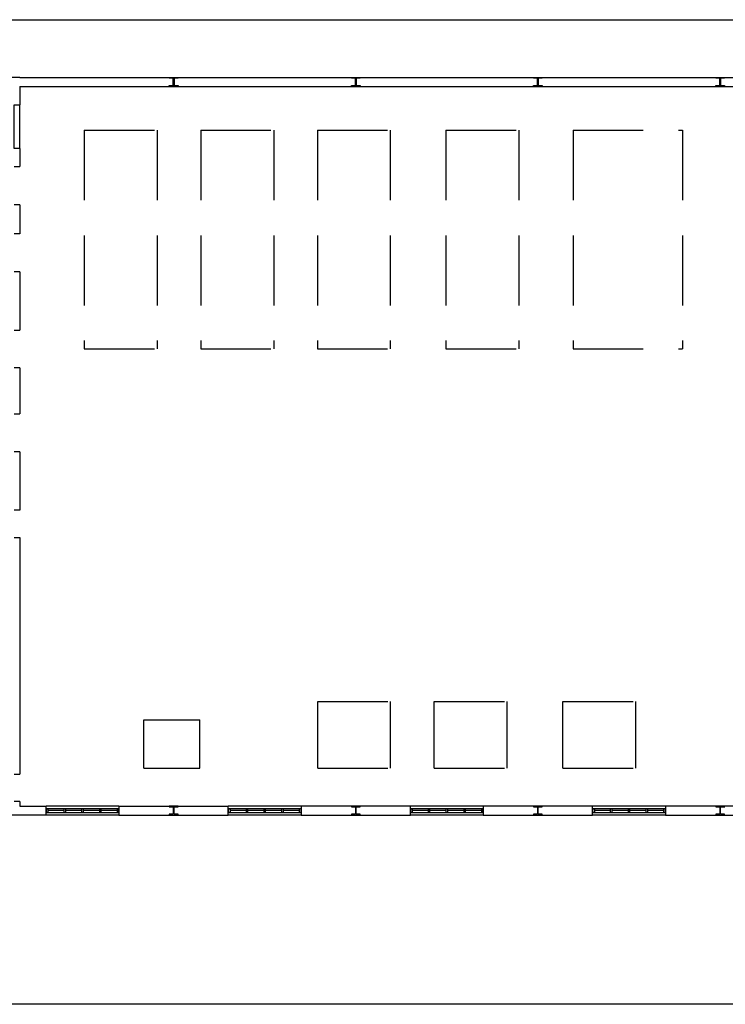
# Model space of a CAD drawing. Header units: millimetres. Extents: x -559 to 10735, y -2326 to 222.
# Tile 437 of 656: x 2627 to 2637, y -1743 to -1729. Entities that reach past the tile are written whole.
import ezdxf

# ---------------------------------------------------------------- set-up
doc = ezdxf.new("R2010")
doc.units = ezdxf.units.MM
doc.header["$LTSCALE"] = 4
doc.linetypes.add('HIDDEN', pattern=[0.375, 0.25, -0.125])
doc.layers.add('Extremos da Area Total', color=253, linetype='Continuous')
doc.layers.add('Planta Baixa', color=251, linetype='Continuous')

# ---------------------------------------------------------------- blocks, each defined once
blk = doc.blocks.new('AUW01D3S-flat-18-flat-1')
at = {"color": 9}
for p, q in [((0, 0.125), (-2, 0.125)), ((0, -0.125), (-2, -0.125))]:
    blk.add_line(p, q, dxfattribs=at)
blk = doc.blocks.new('AUD18D1S-flat-48-flat-1')
at = {"color": 9}
for p, q in [((-2, -0.125), (-2, 0.125)), ((0, 0.125), (0, -0.125))]:
    blk.add_line(p, q, dxfattribs=at)
blk = doc.blocks.new('AUD19D1S-flat-48-flat-1')
at = {"color": 9}
for p, q in [((-2, 0), (-2, 0)), ((0, 0), (0, 0))]:
    blk.add_line(p, q, dxfattribs=at)
blk = doc.blocks.new('AUD37D1S-flat-132-flat-1')
at = {"color": 9}
for p, q in [((-0.05, 0.05), (-0.05, -0.05)), ((0, 0.05), (-0.05, 0.05)), ((0, -0.05), (0, 0.05)), ((-0.05, -0.05), (0, -0.05))]:
    blk.add_line(p, q, dxfattribs=at)
at = {"color": 9, "width": 0.5, "flags": 3}
for p in [(-0.05, 0), (-0.05, -0.05)]:
    blk.add_attdef('JAMBPT', p, '', height=0.01, rotation=180, dxfattribs=at)
at = {"color": 9, "oblique": 36.8699, "width": 1.25, "flags": 3}
for p in [(-0.05, 0.05), (-0.05, 0), (-0.05, -0.05)]:
    blk.add_attdef('JAMBPT', p, '', height=0.00632, rotation=243.4349, dxfattribs=at)
blk = doc.blocks.new('AUD37D1S-flat-131-flat-1')
at = {"color": 9}
for p, q in [((0, -0.05), (0, 0.05)), ((0, 0.05), (0.05, 0.05)), ((0.05, 0.05), (0.05, -0.05)), ((0.05, -0.05), (0, -0.05))]:
    blk.add_line(p, q, dxfattribs=at)
at = {"color": 9, "text_generation_flag": 4, "width": 1.25, "flags": 3}
for p in [(0.05, 0.05), (0.05, 0), (0.05, -0.05)]:
    blk.add_attdef('JAMBPT', p, '', height=0.00632, rotation=296.5651, dxfattribs=at)
at = {"color": 9, "text_generation_flag": 4, "width": 0.5, "flags": 3}
for p in [(0.05, 0), (0.05, -0.05)]:
    blk.add_attdef('JAMBPT', p, '', height=0.01, dxfattribs=at)
blk = doc.blocks.new('AUD40D1S-flat-36-flat-1')
at = {"color": 9}
for p, q in [((-1, 0.05), (-1, -0.05)), ((1, 0.05), (-1, 0.05)), ((1, -0.05), (1, 0.05)), ((-1, -0.05), (1, -0.05))]:
    blk.add_line(p, q, dxfattribs=at)
blk = doc.blocks.new('AUD40D1S-flat-35-flat-1')
at = {"color": 9}
for p, q in [((-1, 0.05), (-1, -0.05)), ((1, 0.05), (-1, 0.05)), ((1, -0.05), (1, 0.05)), ((-1, -0.05), (1, -0.05))]:
    blk.add_line(p, q, dxfattribs=at)
blk = doc.blocks.new('AUD37D1S-flat-130-flat-1')
at = {"color": 9}
for p, q in [((-0.05, 0.05), (-0.05, -0.05)), ((0, 0.05), (-0.05, 0.05)), ((0, -0.05), (0, 0.05)), ((-0.05, -0.05), (0, -0.05))]:
    blk.add_line(p, q, dxfattribs=at)
at = {"color": 9, "width": 0.5, "flags": 3}
for p in [(-0.05, 0), (-0.05, -0.05)]:
    blk.add_attdef('JAMBPT', p, '', height=0.01, rotation=180, dxfattribs=at)
at = {"color": 9, "oblique": 36.8699, "width": 1.25, "flags": 3}
for p in [(-0.05, 0.05), (-0.05, 0), (-0.05, -0.05)]:
    blk.add_attdef('JAMBPT', p, '', height=0.00632, rotation=243.4349, dxfattribs=at)
blk = doc.blocks.new('AUD37D1S-flat-129-flat-1')
at = {"color": 9}
for p, q in [((-0.05, 0.05), (-0.05, -0.05)), ((0, 0.05), (-0.05, 0.05)), ((0, -0.05), (0, 0.05)), ((-0.05, -0.05), (0, -0.05))]:
    blk.add_line(p, q, dxfattribs=at)
at = {"color": 9, "width": 0.5, "flags": 3}
for p in [(-0.05, 0), (-0.05, -0.05)]:
    blk.add_attdef('JAMBPT', p, '', height=0.01, rotation=180, dxfattribs=at)
at = {"color": 9, "oblique": 36.8699, "width": 1.25, "flags": 3}
for p in [(-0.05, 0.05), (-0.05, 0), (-0.05, -0.05)]:
    blk.add_attdef('JAMBPT', p, '', height=0.00632, rotation=243.4349, dxfattribs=at)
blk = doc.blocks.new('AUD37D1S-flat-128-flat-1')
at = {"color": 9}
for p, q in [((-0.05, 0.05), (-0.05, -0.05)), ((0, 0.05), (-0.05, 0.05)), ((0, -0.05), (0, 0.05)), ((-0.05, -0.05), (0, -0.05))]:
    blk.add_line(p, q, dxfattribs=at)
at = {"color": 9, "width": 0.5, "flags": 3}
for p in [(-0.05, 0), (-0.05, -0.05)]:
    blk.add_attdef('JAMBPT', p, '', height=0.01, rotation=180, dxfattribs=at)
at = {"color": 9, "oblique": 36.8699, "width": 1.25, "flags": 3}
for p in [(-0.05, 0.05), (-0.05, 0), (-0.05, -0.05)]:
    blk.add_attdef('JAMBPT', p, '', height=0.00632, rotation=243.4349, dxfattribs=at)
blk = doc.blocks.new('AUW01D1S-flat-52-flat-1')
at = {"color": 9}
blk.add_line((0.21875, 0), (-0.21875, 0), dxfattribs=at)
blk = doc.blocks.new('AUW01D1S-flat-51-flat-1')
at = {"color": 9}
blk.add_line((0.21875, 0), (-0.21875, 0), dxfattribs=at)
blk = doc.blocks.new('AUW01D1S-flat-50-flat-1')
at = {"color": 9}
blk.add_line((0.21875, 0), (-0.21875, 0), dxfattribs=at)
blk = doc.blocks.new('AUW01D1S-flat-49-flat-1')
at = {"color": 9}
blk.add_line((0.21875, 0), (-0.21875, 0), dxfattribs=at)
blk = doc.blocks.new('AUW01D3S-flat-17-flat-1')
at = {"color": 9}
for p, q in [((0, 0.125), (-2, 0.125)), ((0, -0.125), (-2, -0.125))]:
    blk.add_line(p, q, dxfattribs=at)
blk = doc.blocks.new('AUD18D1S-flat-47-flat-1')
at = {"color": 9}
for p, q in [((-2, -0.125), (-2, 0.125)), ((0, 0.125), (0, -0.125))]:
    blk.add_line(p, q, dxfattribs=at)
blk = doc.blocks.new('AUD19D1S-flat-47-flat-1')
at = {"color": 9}
for p, q in [((-2, 0), (-2, 0)), ((0, 0), (0, 0))]:
    blk.add_line(p, q, dxfattribs=at)
blk = doc.blocks.new('AUD37D1S-flat-127-flat-1')
at = {"color": 9}
for p, q in [((-0.05, 0.05), (-0.05, -0.05)), ((0, 0.05), (-0.05, 0.05)), ((0, -0.05), (0, 0.05)), ((-0.05, -0.05), (0, -0.05))]:
    blk.add_line(p, q, dxfattribs=at)
at = {"color": 9, "width": 0.5, "flags": 3}
for p in [(-0.05, 0), (-0.05, -0.05)]:
    blk.add_attdef('JAMBPT', p, '', height=0.01, rotation=180, dxfattribs=at)
at = {"color": 9, "oblique": 36.8699, "width": 1.25, "flags": 3}
for p in [(-0.05, 0.05), (-0.05, 0), (-0.05, -0.05)]:
    blk.add_attdef('JAMBPT', p, '', height=0.00632, rotation=243.4349, dxfattribs=at)
blk = doc.blocks.new('AUD37D1S-flat-126-flat-1')
at = {"color": 9}
for p, q in [((0, -0.05), (0, 0.05)), ((0, 0.05), (0.05, 0.05)), ((0.05, 0.05), (0.05, -0.05)), ((0.05, -0.05), (0, -0.05))]:
    blk.add_line(p, q, dxfattribs=at)
at = {"color": 9, "text_generation_flag": 4, "width": 1.25, "flags": 3}
for p in [(0.05, 0.05), (0.05, 0), (0.05, -0.05)]:
    blk.add_attdef('JAMBPT', p, '', height=0.00632, rotation=296.5651, dxfattribs=at)
at = {"color": 9, "text_generation_flag": 4, "width": 0.5, "flags": 3}
for p in [(0.05, 0), (0.05, -0.05)]:
    blk.add_attdef('JAMBPT', p, '', height=0.01, dxfattribs=at)
blk = doc.blocks.new('AUD40D1S-flat-34-flat-1')
at = {"color": 9}
for p, q in [((-1, 0.05), (-1, -0.05)), ((1, 0.05), (-1, 0.05)), ((1, -0.05), (1, 0.05)), ((-1, -0.05), (1, -0.05))]:
    blk.add_line(p, q, dxfattribs=at)
blk = doc.blocks.new('AUD40D1S-flat-33-flat-1')
at = {"color": 9}
for p, q in [((-1, 0.05), (-1, -0.05)), ((1, 0.05), (-1, 0.05)), ((1, -0.05), (1, 0.05)), ((-1, -0.05), (1, -0.05))]:
    blk.add_line(p, q, dxfattribs=at)
blk = doc.blocks.new('AUD37D1S-flat-125-flat-1')
at = {"color": 9}
for p, q in [((-0.05, 0.05), (-0.05, -0.05)), ((0, 0.05), (-0.05, 0.05)), ((0, -0.05), (0, 0.05)), ((-0.05, -0.05), (0, -0.05))]:
    blk.add_line(p, q, dxfattribs=at)
at = {"color": 9, "width": 0.5, "flags": 3}
for p in [(-0.05, 0), (-0.05, -0.05)]:
    blk.add_attdef('JAMBPT', p, '', height=0.01, rotation=180, dxfattribs=at)
at = {"color": 9, "oblique": 36.8699, "width": 1.25, "flags": 3}
for p in [(-0.05, 0.05), (-0.05, 0), (-0.05, -0.05)]:
    blk.add_attdef('JAMBPT', p, '', height=0.00632, rotation=243.4349, dxfattribs=at)
blk = doc.blocks.new('AUD37D1S-flat-124-flat-1')
at = {"color": 9}
for p, q in [((-0.05, 0.05), (-0.05, -0.05)), ((0, 0.05), (-0.05, 0.05)), ((0, -0.05), (0, 0.05)), ((-0.05, -0.05), (0, -0.05))]:
    blk.add_line(p, q, dxfattribs=at)
at = {"color": 9, "width": 0.5, "flags": 3}
for p in [(-0.05, 0), (-0.05, -0.05)]:
    blk.add_attdef('JAMBPT', p, '', height=0.01, rotation=180, dxfattribs=at)
at = {"color": 9, "oblique": 36.8699, "width": 1.25, "flags": 3}
for p in [(-0.05, 0.05), (-0.05, 0), (-0.05, -0.05)]:
    blk.add_attdef('JAMBPT', p, '', height=0.00632, rotation=243.4349, dxfattribs=at)
blk = doc.blocks.new('AUD37D1S-flat-123-flat-1')
at = {"color": 9}
for p, q in [((-0.05, 0.05), (-0.05, -0.05)), ((0, 0.05), (-0.05, 0.05)), ((0, -0.05), (0, 0.05)), ((-0.05, -0.05), (0, -0.05))]:
    blk.add_line(p, q, dxfattribs=at)
at = {"color": 9, "width": 0.5, "flags": 3}
for p in [(-0.05, 0), (-0.05, -0.05)]:
    blk.add_attdef('JAMBPT', p, '', height=0.01, rotation=180, dxfattribs=at)
at = {"color": 9, "oblique": 36.8699, "width": 1.25, "flags": 3}
for p in [(-0.05, 0.05), (-0.05, 0), (-0.05, -0.05)]:
    blk.add_attdef('JAMBPT', p, '', height=0.00632, rotation=243.4349, dxfattribs=at)
blk = doc.blocks.new('AUW01D1S-flat-48-flat-1')
at = {"color": 9}
blk.add_line((0.21875, 0), (-0.21875, 0), dxfattribs=at)
blk = doc.blocks.new('AUW01D1S-flat-47-flat-1')
at = {"color": 9}
blk.add_line((0.21875, 0), (-0.21875, 0), dxfattribs=at)
blk = doc.blocks.new('AUW01D1S-flat-46-flat-1')
at = {"color": 9}
blk.add_line((0.21875, 0), (-0.21875, 0), dxfattribs=at)
blk = doc.blocks.new('AUW01D1S-flat-45-flat-1')
at = {"color": 9}
blk.add_line((0.21875, 0), (-0.21875, 0), dxfattribs=at)
blk = doc.blocks.new('AUW01D3S-flat-16-flat-1')
at = {"color": 9}
for p, q in [((0, 0.125), (-2, 0.125)), ((0, -0.125), (-2, -0.125))]:
    blk.add_line(p, q, dxfattribs=at)
blk = doc.blocks.new('AUD18D1S-flat-46-flat-1')
at = {"color": 9}
for p, q in [((-2, -0.125), (-2, 0.125)), ((0, 0.125), (0, -0.125))]:
    blk.add_line(p, q, dxfattribs=at)
blk = doc.blocks.new('AUD19D1S-flat-46-flat-1')
at = {"color": 9}
for p, q in [((-2, 0), (-2, 0)), ((0, 0), (0, 0))]:
    blk.add_line(p, q, dxfattribs=at)
blk = doc.blocks.new('AUD37D1S-flat-122-flat-1')
at = {"color": 9}
for p, q in [((-0.05, 0.05), (-0.05, -0.05)), ((0, 0.05), (-0.05, 0.05)), ((0, -0.05), (0, 0.05)), ((-0.05, -0.05), (0, -0.05))]:
    blk.add_line(p, q, dxfattribs=at)
at = {"color": 9, "width": 0.5, "flags": 3}
for p in [(-0.05, 0), (-0.05, -0.05)]:
    blk.add_attdef('JAMBPT', p, '', height=0.01, rotation=180, dxfattribs=at)
at = {"color": 9, "oblique": 36.8699, "width": 1.25, "flags": 3}
for p in [(-0.05, 0.05), (-0.05, 0), (-0.05, -0.05)]:
    blk.add_attdef('JAMBPT', p, '', height=0.00632, rotation=243.4349, dxfattribs=at)
blk = doc.blocks.new('AUD37D1S-flat-121-flat-1')
at = {"color": 9}
for p, q in [((0, -0.05), (0, 0.05)), ((0, 0.05), (0.05, 0.05)), ((0.05, 0.05), (0.05, -0.05)), ((0.05, -0.05), (0, -0.05))]:
    blk.add_line(p, q, dxfattribs=at)
at = {"color": 9, "text_generation_flag": 4, "width": 1.25, "flags": 3}
for p in [(0.05, 0.05), (0.05, 0), (0.05, -0.05)]:
    blk.add_attdef('JAMBPT', p, '', height=0.00632, rotation=296.5651, dxfattribs=at)
at = {"color": 9, "text_generation_flag": 4, "width": 0.5, "flags": 3}
for p in [(0.05, 0), (0.05, -0.05)]:
    blk.add_attdef('JAMBPT', p, '', height=0.01, dxfattribs=at)
blk = doc.blocks.new('AUD40D1S-flat-32-flat-1')
at = {"color": 9}
for p, q in [((-1, 0.05), (-1, -0.05)), ((1, 0.05), (-1, 0.05)), ((1, -0.05), (1, 0.05)), ((-1, -0.05), (1, -0.05))]:
    blk.add_line(p, q, dxfattribs=at)
blk = doc.blocks.new('AUD40D1S-flat-31-flat-1')
at = {"color": 9}
for p, q in [((-1, 0.05), (-1, -0.05)), ((1, 0.05), (-1, 0.05)), ((1, -0.05), (1, 0.05)), ((-1, -0.05), (1, -0.05))]:
    blk.add_line(p, q, dxfattribs=at)
blk = doc.blocks.new('AUD37D1S-flat-120-flat-1')
at = {"color": 9}
for p, q in [((-0.05, 0.05), (-0.05, -0.05)), ((0, 0.05), (-0.05, 0.05)), ((0, -0.05), (0, 0.05)), ((-0.05, -0.05), (0, -0.05))]:
    blk.add_line(p, q, dxfattribs=at)
at = {"color": 9, "width": 0.5, "flags": 3}
for p in [(-0.05, 0), (-0.05, -0.05)]:
    blk.add_attdef('JAMBPT', p, '', height=0.01, rotation=180, dxfattribs=at)
at = {"color": 9, "oblique": 36.8699, "width": 1.25, "flags": 3}
for p in [(-0.05, 0.05), (-0.05, 0), (-0.05, -0.05)]:
    blk.add_attdef('JAMBPT', p, '', height=0.00632, rotation=243.4349, dxfattribs=at)
blk = doc.blocks.new('AUD37D1S-flat-119-flat-1')
at = {"color": 9}
for p, q in [((-0.05, 0.05), (-0.05, -0.05)), ((0, 0.05), (-0.05, 0.05)), ((0, -0.05), (0, 0.05)), ((-0.05, -0.05), (0, -0.05))]:
    blk.add_line(p, q, dxfattribs=at)
at = {"color": 9, "width": 0.5, "flags": 3}
for p in [(-0.05, 0), (-0.05, -0.05)]:
    blk.add_attdef('JAMBPT', p, '', height=0.01, rotation=180, dxfattribs=at)
at = {"color": 9, "oblique": 36.8699, "width": 1.25, "flags": 3}
for p in [(-0.05, 0.05), (-0.05, 0), (-0.05, -0.05)]:
    blk.add_attdef('JAMBPT', p, '', height=0.00632, rotation=243.4349, dxfattribs=at)
blk = doc.blocks.new('AUD37D1S-flat-118-flat-1')
at = {"color": 9}
for p, q in [((-0.05, 0.05), (-0.05, -0.05)), ((0, 0.05), (-0.05, 0.05)), ((0, -0.05), (0, 0.05)), ((-0.05, -0.05), (0, -0.05))]:
    blk.add_line(p, q, dxfattribs=at)
at = {"color": 9, "width": 0.5, "flags": 3}
for p in [(-0.05, 0), (-0.05, -0.05)]:
    blk.add_attdef('JAMBPT', p, '', height=0.01, rotation=180, dxfattribs=at)
at = {"color": 9, "oblique": 36.8699, "width": 1.25, "flags": 3}
for p in [(-0.05, 0.05), (-0.05, 0), (-0.05, -0.05)]:
    blk.add_attdef('JAMBPT', p, '', height=0.00632, rotation=243.4349, dxfattribs=at)
blk = doc.blocks.new('AUW01D1S-flat-44-flat-1')
at = {"color": 9}
blk.add_line((0.21875, 0), (-0.21875, 0), dxfattribs=at)
blk = doc.blocks.new('AUW01D1S-flat-43-flat-1')
at = {"color": 9}
blk.add_line((0.21875, 0), (-0.21875, 0), dxfattribs=at)
blk = doc.blocks.new('AUW01D1S-flat-42-flat-1')
at = {"color": 9}
blk.add_line((0.21875, 0), (-0.21875, 0), dxfattribs=at)
blk = doc.blocks.new('AUW01D1S-flat-41-flat-1')
at = {"color": 9}
blk.add_line((0.21875, 0), (-0.21875, 0), dxfattribs=at)
blk = doc.blocks.new('AUD18D1S-flat-43-flat-1')
at = {"color": 9}
for p, q in [((-0.075, 0.75), (0.075, 0.75)), ((0.075, 0), (-0.075, 0))]:
    blk.add_line(p, q, dxfattribs=at)
blk = doc.blocks.new('AUW01D1S-flat-40-flat-1')
at = {"color": 9}
blk.add_line((0.21875, 0), (-0.21875, 0), dxfattribs=at)
blk = doc.blocks.new('AUW01D1S-flat-39-flat-1')
at = {"color": 9}
blk.add_line((0.21875, 0), (-0.21875, 0), dxfattribs=at)
blk = doc.blocks.new('AUW01D1S-flat-38-flat-1')
at = {"color": 9}
blk.add_line((0.21875, 0), (-0.21875, 0), dxfattribs=at)
blk = doc.blocks.new('AUW01D1S-flat-37-flat-1')
at = {"color": 9}
blk.add_line((0.21875, 0), (-0.21875, 0), dxfattribs=at)
blk = doc.blocks.new('AUD37D1S-flat-109-flat-1')
at = {"color": 9}
for p, q in [((-0.05, 0.05), (-0.05, -0.05)), ((0, 0.05), (-0.05, 0.05)), ((0, -0.05), (0, 0.05)), ((-0.05, -0.05), (0, -0.05))]:
    blk.add_line(p, q, dxfattribs=at)
at = {"color": 9, "width": 0.5, "flags": 3}
for p in [(-0.05, 0), (-0.05, -0.05)]:
    blk.add_attdef('JAMBPT', p, '', height=0.01, rotation=180, dxfattribs=at)
at = {"color": 9, "oblique": 36.8699, "width": 1.25, "flags": 3}
for p in [(-0.05, 0.05), (-0.05, 0), (-0.05, -0.05)]:
    blk.add_attdef('JAMBPT', p, '', height=0.00632, rotation=243.4349, dxfattribs=at)
blk = doc.blocks.new('AUD37D1S-flat-108-flat-1')
at = {"color": 9}
for p, q in [((-0.05, 0.05), (-0.05, -0.05)), ((0, 0.05), (-0.05, 0.05)), ((0, -0.05), (0, 0.05)), ((-0.05, -0.05), (0, -0.05))]:
    blk.add_line(p, q, dxfattribs=at)
at = {"color": 9, "width": 0.5, "flags": 3}
for p in [(-0.05, 0), (-0.05, -0.05)]:
    blk.add_attdef('JAMBPT', p, '', height=0.01, rotation=180, dxfattribs=at)
at = {"color": 9, "oblique": 36.8699, "width": 1.25, "flags": 3}
for p in [(-0.05, 0.05), (-0.05, 0), (-0.05, -0.05)]:
    blk.add_attdef('JAMBPT', p, '', height=0.00632, rotation=243.4349, dxfattribs=at)
blk = doc.blocks.new('AUD37D1S-flat-107-flat-1')
at = {"color": 9}
for p, q in [((-0.05, 0.05), (-0.05, -0.05)), ((0, 0.05), (-0.05, 0.05)), ((0, -0.05), (0, 0.05)), ((-0.05, -0.05), (0, -0.05))]:
    blk.add_line(p, q, dxfattribs=at)
at = {"color": 9, "width": 0.5, "flags": 3}
for p in [(-0.05, 0), (-0.05, -0.05)]:
    blk.add_attdef('JAMBPT', p, '', height=0.01, rotation=180, dxfattribs=at)
at = {"color": 9, "oblique": 36.8699, "width": 1.25, "flags": 3}
for p in [(-0.05, 0.05), (-0.05, 0), (-0.05, -0.05)]:
    blk.add_attdef('JAMBPT', p, '', height=0.00632, rotation=243.4349, dxfattribs=at)
blk = doc.blocks.new('AUD40D1S-flat-30-flat-1')
at = {"color": 9}
for p, q in [((-1, 0.05), (-1, -0.05)), ((1, 0.05), (-1, 0.05)), ((1, -0.05), (1, 0.05)), ((-1, -0.05), (1, -0.05))]:
    blk.add_line(p, q, dxfattribs=at)
blk = doc.blocks.new('AUD40D1S-flat-29-flat-1')
at = {"color": 9}
for p, q in [((-1, 0.05), (-1, -0.05)), ((1, 0.05), (-1, 0.05)), ((1, -0.05), (1, 0.05)), ((-1, -0.05), (1, -0.05))]:
    blk.add_line(p, q, dxfattribs=at)
blk = doc.blocks.new('AUD37D1S-flat-106-flat-1')
at = {"color": 9}
for p, q in [((0, -0.05), (0, 0.05)), ((0, 0.05), (0.05, 0.05)), ((0.05, 0.05), (0.05, -0.05)), ((0.05, -0.05), (0, -0.05))]:
    blk.add_line(p, q, dxfattribs=at)
at = {"color": 9, "text_generation_flag": 4, "width": 1.25, "flags": 3}
for p in [(0.05, 0.05), (0.05, 0), (0.05, -0.05)]:
    blk.add_attdef('JAMBPT', p, '', height=0.00632, rotation=296.5651, dxfattribs=at)
at = {"color": 9, "text_generation_flag": 4, "width": 0.5, "flags": 3}
for p in [(0.05, 0), (0.05, -0.05)]:
    blk.add_attdef('JAMBPT', p, '', height=0.01, dxfattribs=at)
blk = doc.blocks.new('AUD37D1S-flat-105-flat-1')
at = {"color": 9}
for p, q in [((-0.05, 0.05), (-0.05, -0.05)), ((0, 0.05), (-0.05, 0.05)), ((0, -0.05), (0, 0.05)), ((-0.05, -0.05), (0, -0.05))]:
    blk.add_line(p, q, dxfattribs=at)
at = {"color": 9, "width": 0.5, "flags": 3}
for p in [(-0.05, 0), (-0.05, -0.05)]:
    blk.add_attdef('JAMBPT', p, '', height=0.01, rotation=180, dxfattribs=at)
at = {"color": 9, "oblique": 36.8699, "width": 1.25, "flags": 3}
for p in [(-0.05, 0.05), (-0.05, 0), (-0.05, -0.05)]:
    blk.add_attdef('JAMBPT', p, '', height=0.00632, rotation=243.4349, dxfattribs=at)
blk = doc.blocks.new('AUD19D1S-flat-41-flat-1')
at = {"color": 9}
for p, q in [((-2, 0), (-2, 0)), ((0, 0), (0, 0))]:
    blk.add_line(p, q, dxfattribs=at)
blk = doc.blocks.new('AUD18D1S-flat-41-flat-1')
at = {"color": 9}
for p, q in [((-2, -0.125), (-2, 0.125)), ((0, 0.125), (0, -0.125))]:
    blk.add_line(p, q, dxfattribs=at)
blk = doc.blocks.new('AUW01D3S-flat-15-flat-1')
at = {"color": 9}
for p, q in [((0, 0.125), (-2, 0.125)), ((0, -0.125), (-2, -0.125))]:
    blk.add_line(p, q, dxfattribs=at)
blk = doc.blocks.new('AUD18D1S-flat-35-flat-1')
at = {"color": 9}
for p, q in [((0.075, 0), (-0.075, 0)), ((-0.075, -0.75), (0.075, -0.75))]:
    blk.add_line(p, q, dxfattribs=at)
blk = doc.blocks.new('AUD18D1S-flat-28-flat-1')
at = {"color": 9}
for p, q in [((-0.075, 1.03), (0.075, 1.03)), ((0.075, 0), (-0.075, 0))]:
    blk.add_line(p, q, dxfattribs=at)
blk = doc.blocks.new('AUD18D1S-flat-27-flat-1')
at = {"color": 9}
for p, q in [((-0.075, 1.05), (0.075, 1.05)), ((0.075, 0), (-0.075, 0))]:
    blk.add_line(p, q, dxfattribs=at)
blk = doc.blocks.new('AUD18D1S-flat-26-flat-1')
at = {"color": 9}
for p, q in [((-0.075, 1.05), (0.075, 1.05)), ((0.075, 0), (-0.075, 0))]:
    blk.add_line(p, q, dxfattribs=at)
blk = doc.blocks.new('AUW01D3S-flat-11-flat-1')
at = {"color": 9}
for p, q in [((-0.075, 0), (-0.075, 1.2)), ((0.075, 0), (0.075, 1.2))]:
    blk.add_line(p, q, dxfattribs=at)
blk = doc.blocks.new('AUD18D1S-flat-25-flat-1')
at = {"color": 9}
for p, q in [((-0.075, 1.2), (0.075, 1.2)), ((0.075, 0), (-0.075, 0))]:
    blk.add_line(p, q, dxfattribs=at)
blk = doc.blocks.new('AUD18D1S-flat-24-flat-1')
at = {"color": 9}
for p, q in [((-0.075, 1.05), (0.075, 1.05)), ((0.075, 0), (-0.075, 0))]:
    blk.add_line(p, q, dxfattribs=at)

msp = doc.modelspace()

# ---------------------------------------------------------------- linework, layer by layer
at = {"layer": 'Extremos da Area Total'}
msp.add_lwpolyline([(2612.603, -1730.714), (2612.603, -1729.079), (2661.176, -1729.079), (2661.176, -1743.114), (2612.603, -1743.114), (2612.603, -1730.989)], dxfattribs=at)
msp.add_lwpolyline([(2612.603, -1730.714), (2612.603, -1729.079), (2661.176, -1729.079), (2661.176, -1743.114), (2612.603, -1743.114), (2612.603, -1730.989)], dxfattribs=at)
at = {"layer": 'Planta Baixa'}
for p, q in [((2626.516, -1729.901), (2623.452, -1729.901)), ((2626.516, -1729.901), (2623.452, -1729.901)), ((2626.516, -1729.901), (2655.458, -1729.901)), ((2626.516, -1729.901), (2655.458, -1729.901)), ((2626.516, -1730.031), (2626.516, -1730.291)), ((2626.516, -1730.031), (2655.458, -1730.031)), ((2626.516, -1730.031), (2626.516, -1730.291)), ((2626.516, -1730.031), (2655.458, -1730.031)), ((2626.516, -1730.914), (2626.516, -1731.173)), ((2626.516, -1730.914), (2626.516, -1731.173)), ((2626.516, -1731.719), (2626.516, -1732.129)), ((2626.516, -1731.719), (2626.516, -1732.129)), ((2626.516, -1732.674), (2626.516, -1733.505)), ((2626.516, -1732.674), (2626.516, -1733.505)), ((2626.516, -1734.04), (2626.516, -1734.695)), ((2626.516, -1734.04), (2626.516, -1734.695)), ((2626.516, -1735.24), (2626.516, -1736.071)), ((2626.516, -1735.24), (2626.516, -1736.071)), ((2626.516, -1736.461), (2626.516, -1739.831)), ((2626.516, -1736.461), (2626.516, -1739.831)), ((2626.516, -1740.221), (2626.516, -1740.288)), ((2626.516, -1740.221), (2626.516, -1740.288)), ((2626.516, -1740.288), (2626.893, -1740.288)), ((2626.516, -1740.288), (2626.893, -1740.288)), ((2627.931, -1740.288), (2629.49, -1740.288)), ((2627.931, -1740.288), (2629.49, -1740.288)), ((2632.086, -1740.288), (2630.528, -1740.288)), ((2632.086, -1740.288), (2630.528, -1740.288)), ((2634.683, -1740.288), (2633.125, -1740.288)), ((2634.683, -1740.288), (2633.125, -1740.288)), ((2637.28, -1740.288), (2635.722, -1740.288)), ((2637.28, -1740.288), (2635.722, -1740.288)), ((2626.516, -1740.418), (2625.335, -1740.418)), ((2626.516, -1740.418), (2625.335, -1740.418)), ((2626.893, -1740.418), (2626.516, -1740.418)), ((2626.893, -1740.418), (2626.516, -1740.418)), ((2627.931, -1740.418), (2629.49, -1740.418)), ((2627.931, -1740.418), (2629.49, -1740.418)), ((2630.528, -1740.418), (2632.086, -1740.418)), ((2630.528, -1740.418), (2632.086, -1740.418)), ((2633.125, -1740.418), (2634.683, -1740.418)), ((2633.125, -1740.418), (2634.683, -1740.418)), ((2635.722, -1740.418), (2637.28, -1740.418)), ((2635.722, -1740.418), (2637.28, -1740.418))]:
    msp.add_line(p, q, dxfattribs=at)
at = {"layer": 'Planta Baixa', "linetype": 'HIDDEN'}
for p, q in [((2627.436, -1730.653), (2628.475, -1730.653)), ((2627.436, -1730.653), (2627.436, -1733.769)), ((2627.436, -1730.653), (2628.475, -1730.653)), ((2627.436, -1730.653), (2627.436, -1733.769)), ((2628.475, -1730.653), (2628.475, -1733.769)), ((2628.475, -1730.653), (2628.475, -1733.769)), ((2629.098, -1730.653), (2629.098, -1733.769)), ((2629.098, -1730.653), (2630.137, -1730.653)), ((2629.098, -1730.653), (2629.098, -1733.769)), ((2629.098, -1730.653), (2630.137, -1730.653)), ((2630.137, -1730.653), (2630.137, -1733.769)), ((2630.137, -1730.653), (2630.137, -1733.769)), ((2630.76, -1730.653), (2630.76, -1733.769)), ((2630.76, -1730.653), (2631.798, -1730.653)), ((2630.76, -1730.653), (2630.76, -1733.769)), ((2630.76, -1730.653), (2631.798, -1730.653)), ((2631.798, -1730.653), (2631.798, -1733.769)), ((2631.798, -1730.653), (2631.798, -1733.769)), ((2632.593, -1730.653), (2632.593, -1733.769)), ((2632.593, -1730.653), (2633.632, -1730.653)), ((2632.593, -1730.653), (2632.593, -1733.769)), ((2632.593, -1730.653), (2633.632, -1730.653)), ((2633.632, -1730.653), (2633.632, -1733.769)), ((2633.632, -1730.653), (2633.632, -1733.769)), ((2634.406, -1730.653), (2635.964, -1730.653)), ((2634.406, -1730.653), (2634.406, -1733.769)), ((2634.406, -1730.653), (2635.964, -1730.653)), ((2634.406, -1730.653), (2634.406, -1733.769)), ((2635.964, -1730.653), (2635.964, -1733.769)), ((2635.964, -1730.653), (2635.964, -1733.769)), ((2627.436, -1733.769), (2628.475, -1733.769)), ((2627.436, -1733.769), (2628.475, -1733.769)), ((2629.098, -1733.769), (2630.137, -1733.769)), ((2629.098, -1733.769), (2630.137, -1733.769)), ((2630.76, -1733.769), (2631.798, -1733.769)), ((2630.76, -1733.769), (2631.798, -1733.769)), ((2632.593, -1733.769), (2633.632, -1733.769)), ((2632.593, -1733.769), (2633.632, -1733.769)), ((2634.406, -1733.769), (2635.964, -1733.769)), ((2634.406, -1733.769), (2635.964, -1733.769)), ((2630.765, -1738.798), (2631.804, -1738.798)), ((2630.765, -1739.749), (2630.765, -1738.798)), ((2630.765, -1738.798), (2631.804, -1738.798)), ((2630.765, -1739.749), (2630.765, -1738.798)), ((2631.804, -1739.749), (2631.804, -1738.798)), ((2631.804, -1739.749), (2631.804, -1738.798)), ((2632.427, -1738.798), (2633.466, -1738.798)), ((2632.427, -1739.749), (2632.427, -1738.798)), ((2632.427, -1738.798), (2633.466, -1738.798)), ((2632.427, -1739.749), (2632.427, -1738.798)), ((2633.466, -1739.749), (2633.466, -1738.798)), ((2633.466, -1739.749), (2633.466, -1738.798)), ((2634.26, -1738.798), (2635.299, -1738.798)), ((2634.26, -1739.749), (2634.26, -1738.798)), ((2634.26, -1738.798), (2635.299, -1738.798)), ((2634.26, -1739.749), (2634.26, -1738.798)), ((2635.299, -1739.749), (2635.299, -1738.798)), ((2635.299, -1739.749), (2635.299, -1738.798)), ((2628.288, -1739.749), (2628.288, -1739.058)), ((2628.288, -1739.058), (2629.082, -1739.058)), ((2628.288, -1739.749), (2628.288, -1739.058)), ((2628.288, -1739.058), (2629.082, -1739.058)), ((2629.082, -1739.749), (2629.082, -1739.058)), ((2629.082, -1739.749), (2629.082, -1739.058)), ((2628.288, -1739.749), (2629.082, -1739.749)), ((2628.288, -1739.749), (2629.082, -1739.749)), ((2630.765, -1739.749), (2631.804, -1739.749)), ((2630.765, -1739.749), (2631.804, -1739.749)), ((2632.427, -1739.749), (2633.466, -1739.749)), ((2632.427, -1739.749), (2633.466, -1739.749)), ((2634.26, -1739.749), (2635.299, -1739.749)), ((2634.26, -1739.749), (2635.299, -1739.749))]:
    msp.add_line(p, q, dxfattribs=at)
at = {"layer": 'Planta Baixa'}
for points in [[(2628.773, -1729.904), (2628.773, -1729.914), (2628.721, -1729.914, 0.414214), (2628.716, -1729.919), (2628.716, -1730.013, 0.414214), (2628.721, -1730.018), (2628.773, -1730.018), (2628.773, -1730.028), (2628.648, -1730.028), (2628.648, -1730.018), (2628.7, -1730.018, 0.414214), (2628.705, -1730.013), (2628.705, -1729.919, 0.414214), (2628.7, -1729.914), (2628.648, -1729.914), (2628.648, -1729.904)], [(2628.773, -1729.904), (2628.773, -1729.914), (2628.721, -1729.914, 0.414214), (2628.716, -1729.919), (2628.716, -1730.013, 0.414214), (2628.721, -1730.018), (2628.773, -1730.018), (2628.773, -1730.028), (2628.648, -1730.028), (2628.648, -1730.018), (2628.7, -1730.018, 0.414214), (2628.705, -1730.013), (2628.705, -1729.919, 0.414214), (2628.7, -1729.914), (2628.648, -1729.914), (2628.648, -1729.904)], [(2631.37, -1729.904), (2631.37, -1729.914), (2631.318, -1729.914, 0.414214), (2631.312, -1729.919), (2631.312, -1730.013, 0.414214), (2631.318, -1730.018), (2631.37, -1730.018), (2631.37, -1730.028), (2631.245, -1730.028), (2631.245, -1730.018), (2631.297, -1730.018, 0.414214), (2631.302, -1730.013), (2631.302, -1729.919, 0.414214), (2631.297, -1729.914), (2631.245, -1729.914), (2631.245, -1729.904)], [(2631.37, -1729.904), (2631.37, -1729.914), (2631.318, -1729.914, 0.414214), (2631.312, -1729.919), (2631.312, -1730.013, 0.414214), (2631.318, -1730.018), (2631.37, -1730.018), (2631.37, -1730.028), (2631.245, -1730.028), (2631.245, -1730.018), (2631.297, -1730.018, 0.414214), (2631.302, -1730.013), (2631.302, -1729.919, 0.414214), (2631.297, -1729.914), (2631.245, -1729.914), (2631.245, -1729.904)], [(2633.966, -1729.904), (2633.966, -1729.914), (2633.914, -1729.914, 0.414214), (2633.909, -1729.919), (2633.909, -1730.013, 0.414214), (2633.914, -1730.018), (2633.966, -1730.018), (2633.966, -1730.028), (2633.842, -1730.028), (2633.842, -1730.018), (2633.894, -1730.018, 0.414214), (2633.899, -1730.013), (2633.899, -1729.919, 0.414214), (2633.894, -1729.914), (2633.842, -1729.914), (2633.842, -1729.904)], [(2633.966, -1729.904), (2633.966, -1729.914), (2633.914, -1729.914, 0.414214), (2633.909, -1729.919), (2633.909, -1730.013, 0.414214), (2633.914, -1730.018), (2633.966, -1730.018), (2633.966, -1730.028), (2633.842, -1730.028), (2633.842, -1730.018), (2633.894, -1730.018, 0.414214), (2633.899, -1730.013), (2633.899, -1729.919, 0.414214), (2633.894, -1729.914), (2633.842, -1729.914), (2633.842, -1729.904)], [(2636.439, -1730.029), (2636.439, -1730.018), (2636.491, -1730.018, 0.414214), (2636.496, -1730.013), (2636.495, -1729.919, 0.414214), (2636.49, -1729.914), (2636.438, -1729.914), (2636.438, -1729.904), (2636.563, -1729.903), (2636.563, -1729.914), (2636.511, -1729.914, 0.414214), (2636.506, -1729.919), (2636.506, -1730.013, 0.414214), (2636.512, -1730.018), (2636.563, -1730.018), (2636.564, -1730.028)], [(2636.439, -1730.029), (2636.439, -1730.018), (2636.491, -1730.018, 0.414214), (2636.496, -1730.013), (2636.495, -1729.919, 0.414214), (2636.49, -1729.914), (2636.438, -1729.914), (2636.438, -1729.904), (2636.563, -1729.903), (2636.563, -1729.914), (2636.511, -1729.914, 0.414214), (2636.506, -1729.919), (2636.506, -1730.013, 0.414214), (2636.512, -1730.018), (2636.563, -1730.018), (2636.564, -1730.028)], [(2628.773, -1740.416), (2628.773, -1740.405), (2628.721, -1740.405, -0.414214), (2628.716, -1740.4), (2628.716, -1740.306, -0.414214), (2628.721, -1740.301), (2628.773, -1740.301), (2628.773, -1740.291), (2628.648, -1740.291), (2628.648, -1740.301), (2628.7, -1740.301, -0.414214), (2628.705, -1740.306), (2628.705, -1740.4, -0.414214), (2628.7, -1740.405), (2628.648, -1740.405), (2628.648, -1740.416)], [(2628.773, -1740.416), (2628.773, -1740.405), (2628.721, -1740.405, -0.414214), (2628.716, -1740.4), (2628.716, -1740.306, -0.414214), (2628.721, -1740.301), (2628.773, -1740.301), (2628.773, -1740.291), (2628.648, -1740.291), (2628.648, -1740.301), (2628.7, -1740.301, -0.414214), (2628.705, -1740.306), (2628.705, -1740.4, -0.414214), (2628.7, -1740.405), (2628.648, -1740.405), (2628.648, -1740.416)], [(2631.37, -1740.416), (2631.37, -1740.405), (2631.318, -1740.405, -0.414214), (2631.312, -1740.4), (2631.312, -1740.306, -0.414214), (2631.318, -1740.301), (2631.37, -1740.301), (2631.37, -1740.291), (2631.245, -1740.291), (2631.245, -1740.301), (2631.297, -1740.301, -0.414214), (2631.302, -1740.306), (2631.302, -1740.4, -0.414214), (2631.297, -1740.405), (2631.245, -1740.405), (2631.245, -1740.416)], [(2631.37, -1740.416), (2631.37, -1740.405), (2631.318, -1740.405, -0.414214), (2631.312, -1740.4), (2631.312, -1740.306, -0.414214), (2631.318, -1740.301), (2631.37, -1740.301), (2631.37, -1740.291), (2631.245, -1740.291), (2631.245, -1740.301), (2631.297, -1740.301, -0.414214), (2631.302, -1740.306), (2631.302, -1740.4, -0.414214), (2631.297, -1740.405), (2631.245, -1740.405), (2631.245, -1740.416)], [(2633.966, -1740.416), (2633.966, -1740.405), (2633.914, -1740.405, -0.414214), (2633.909, -1740.4), (2633.909, -1740.306, -0.414214), (2633.914, -1740.301), (2633.966, -1740.301), (2633.966, -1740.291), (2633.842, -1740.291), (2633.842, -1740.301), (2633.894, -1740.301, -0.414214), (2633.899, -1740.306), (2633.899, -1740.4, -0.414214), (2633.894, -1740.405), (2633.842, -1740.405), (2633.842, -1740.416)], [(2633.966, -1740.416), (2633.966, -1740.405), (2633.914, -1740.405, -0.414214), (2633.909, -1740.4), (2633.909, -1740.306, -0.414214), (2633.914, -1740.301), (2633.966, -1740.301), (2633.966, -1740.291), (2633.842, -1740.291), (2633.842, -1740.301), (2633.894, -1740.301, -0.414214), (2633.899, -1740.306), (2633.899, -1740.4, -0.414214), (2633.894, -1740.405), (2633.842, -1740.405), (2633.842, -1740.416)], [(2636.439, -1740.291), (2636.439, -1740.301), (2636.491, -1740.301, -0.414214), (2636.496, -1740.306), (2636.495, -1740.4, -0.414214), (2636.49, -1740.405), (2636.438, -1740.405), (2636.438, -1740.415), (2636.563, -1740.416), (2636.563, -1740.405), (2636.511, -1740.405, -0.414214), (2636.506, -1740.4), (2636.506, -1740.307, -0.414214), (2636.512, -1740.301), (2636.563, -1740.302), (2636.564, -1740.291)], [(2636.439, -1740.291), (2636.439, -1740.301), (2636.491, -1740.301, -0.414214), (2636.496, -1740.306), (2636.495, -1740.4, -0.414214), (2636.49, -1740.405), (2636.438, -1740.405), (2636.438, -1740.415), (2636.563, -1740.416), (2636.563, -1740.405), (2636.511, -1740.405, -0.414214), (2636.506, -1740.4), (2636.506, -1740.307, -0.414214), (2636.512, -1740.301), (2636.563, -1740.302), (2636.564, -1740.291)]]:
    msp.add_lwpolyline(points, format="xyb", close=True, dxfattribs=at)

# ---------------------------------------------------------------- block references
at = {"layer": 'Planta Baixa', "xscale": 0.5193635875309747, "yscale": 0.5193635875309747, "zscale": 0.5193635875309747}
for name, p in [('AUW01D3S-flat-11-flat-1', (2626.477, -1730.914)), ('AUD18D1S-flat-25-flat-1', (2626.477, -1730.914)), ('AUW01D3S-flat-11-flat-1', (2626.477, -1730.914)), ('AUD18D1S-flat-25-flat-1', (2626.477, -1730.914)), ('AUD18D1S-flat-26-flat-1', (2626.477, -1731.719)), ('AUD18D1S-flat-26-flat-1', (2626.477, -1731.719)), ('AUD18D1S-flat-27-flat-1', (2626.477, -1732.674)), ('AUD18D1S-flat-27-flat-1', (2626.477, -1732.674)), ('AUD18D1S-flat-28-flat-1', (2626.477, -1734.04)), ('AUD18D1S-flat-28-flat-1', (2626.477, -1734.04)), ('AUD18D1S-flat-24-flat-1', (2626.477, -1735.24)), ('AUD18D1S-flat-24-flat-1', (2626.477, -1735.24)), ('AUD18D1S-flat-35-flat-1', (2626.477, -1736.071)), ('AUD18D1S-flat-35-flat-1', (2626.477, -1736.071)), ('AUD18D1S-flat-43-flat-1', (2626.477, -1740.221)), ('AUD18D1S-flat-43-flat-1', (2626.477, -1740.221)), ('AUD18D1S-flat-41-flat-1', (2627.931, -1740.353)), ('AUW01D3S-flat-15-flat-1', (2627.931, -1740.353)), ('AUD18D1S-flat-41-flat-1', (2627.931, -1740.353)), ('AUW01D3S-flat-15-flat-1', (2627.931, -1740.353)), ('AUD40D1S-flat-30-flat-1', (2627.412, -1740.353)), ('AUD40D1S-flat-29-flat-1', (2627.412, -1740.353)), ('AUD37D1S-flat-106-flat-1', (2626.893, -1740.353)), ('AUD40D1S-flat-30-flat-1', (2627.412, -1740.353)), ('AUD40D1S-flat-29-flat-1', (2627.412, -1740.353)), ('AUD37D1S-flat-106-flat-1', (2626.893, -1740.353)), ('AUD37D1S-flat-109-flat-1', (2627.172, -1740.353)), ('AUD37D1S-flat-109-flat-1', (2627.172, -1740.353)), ('AUD37D1S-flat-108-flat-1', (2627.425, -1740.353)), ('AUD37D1S-flat-108-flat-1', (2627.425, -1740.353)), ('AUD37D1S-flat-107-flat-1', (2627.678, -1740.353)), ('AUD37D1S-flat-107-flat-1', (2627.678, -1740.353)), ('AUD37D1S-flat-105-flat-1', (2627.931, -1740.353)), ('AUD37D1S-flat-105-flat-1', (2627.931, -1740.353)), ('AUW01D3S-flat-16-flat-1', (2630.528, -1740.353)), ('AUD18D1S-flat-46-flat-1', (2630.528, -1740.353)), ('AUW01D3S-flat-16-flat-1', (2630.528, -1740.353)), ('AUD18D1S-flat-46-flat-1', (2630.528, -1740.353)), ('AUD37D1S-flat-121-flat-1', (2629.49, -1740.353)), ('AUD40D1S-flat-32-flat-1', (2630.009, -1740.353)), ('AUD40D1S-flat-31-flat-1', (2630.009, -1740.353)), ('AUD37D1S-flat-121-flat-1', (2629.49, -1740.353)), ('AUD40D1S-flat-32-flat-1', (2630.009, -1740.353)), ('AUD40D1S-flat-31-flat-1', (2630.009, -1740.353)), ('AUD37D1S-flat-118-flat-1', (2629.769, -1740.353)), ('AUD37D1S-flat-118-flat-1', (2629.769, -1740.353)), ('AUD37D1S-flat-119-flat-1', (2630.022, -1740.353)), ('AUD37D1S-flat-119-flat-1', (2630.022, -1740.353)), ('AUD37D1S-flat-120-flat-1', (2630.275, -1740.353)), ('AUD37D1S-flat-120-flat-1', (2630.275, -1740.353)), ('AUD37D1S-flat-122-flat-1', (2630.528, -1740.353)), ('AUD37D1S-flat-122-flat-1', (2630.528, -1740.353)), ('AUW01D3S-flat-17-flat-1', (2633.125, -1740.353)), ('AUD18D1S-flat-47-flat-1', (2633.125, -1740.353)), ('AUW01D3S-flat-17-flat-1', (2633.125, -1740.353)), ('AUD18D1S-flat-47-flat-1', (2633.125, -1740.353)), ('AUD37D1S-flat-126-flat-1', (2632.086, -1740.353)), ('AUD40D1S-flat-34-flat-1', (2632.606, -1740.353)), ('AUD40D1S-flat-33-flat-1', (2632.606, -1740.353)), ('AUD37D1S-flat-126-flat-1', (2632.086, -1740.353)), ('AUD40D1S-flat-34-flat-1', (2632.606, -1740.353)), ('AUD40D1S-flat-33-flat-1', (2632.606, -1740.353)), ('AUD37D1S-flat-123-flat-1', (2632.365, -1740.353)), ('AUD37D1S-flat-123-flat-1', (2632.365, -1740.353)), ('AUD37D1S-flat-124-flat-1', (2632.619, -1740.353)), ('AUD37D1S-flat-124-flat-1', (2632.619, -1740.353)), ('AUD37D1S-flat-125-flat-1', (2632.872, -1740.353)), ('AUD37D1S-flat-125-flat-1', (2632.872, -1740.353)), ('AUD37D1S-flat-127-flat-1', (2633.125, -1740.353)), ('AUD37D1S-flat-127-flat-1', (2633.125, -1740.353)), ('AUW01D3S-flat-18-flat-1', (2635.722, -1740.353)), ('AUD18D1S-flat-48-flat-1', (2635.722, -1740.353)), ('AUW01D3S-flat-18-flat-1', (2635.722, -1740.353)), ('AUD18D1S-flat-48-flat-1', (2635.722, -1740.353)), ('AUD37D1S-flat-131-flat-1', (2634.683, -1740.353)), ('AUD40D1S-flat-36-flat-1', (2635.203, -1740.353)), ('AUD40D1S-flat-35-flat-1', (2635.203, -1740.353)), ('AUD37D1S-flat-131-flat-1', (2634.683, -1740.353)), ('AUD40D1S-flat-36-flat-1', (2635.203, -1740.353)), ('AUD40D1S-flat-35-flat-1', (2635.203, -1740.353)), ('AUD37D1S-flat-128-flat-1', (2634.962, -1740.353)), ('AUD37D1S-flat-128-flat-1', (2634.962, -1740.353)), ('AUD37D1S-flat-129-flat-1', (2635.215, -1740.353)), ('AUD37D1S-flat-129-flat-1', (2635.215, -1740.353)), ('AUD37D1S-flat-130-flat-1', (2635.469, -1740.353)), ('AUD37D1S-flat-130-flat-1', (2635.469, -1740.353)), ('AUD37D1S-flat-132-flat-1', (2635.722, -1740.353)), ('AUD37D1S-flat-132-flat-1', (2635.722, -1740.353)), ('AUD19D1S-flat-41-flat-1', (2627.931, -1740.353)), ('AUD19D1S-flat-41-flat-1', (2627.931, -1740.353)), ('AUW01D1S-flat-40-flat-1', (2627.032, -1740.353)), ('AUW01D1S-flat-40-flat-1', (2627.032, -1740.353)), ('AUW01D1S-flat-39-flat-1', (2627.285, -1740.353)), ('AUW01D1S-flat-39-flat-1', (2627.285, -1740.353)), ('AUW01D1S-flat-38-flat-1', (2627.539, -1740.353)), ('AUW01D1S-flat-38-flat-1', (2627.539, -1740.353)), ('AUW01D1S-flat-37-flat-1', (2627.792, -1740.353)), ('AUW01D1S-flat-37-flat-1', (2627.792, -1740.353)), ('AUD19D1S-flat-46-flat-1', (2630.528, -1740.353)), ('AUD19D1S-flat-46-flat-1', (2630.528, -1740.353)), ('AUW01D1S-flat-41-flat-1', (2629.629, -1740.353)), ('AUW01D1S-flat-41-flat-1', (2629.629, -1740.353)), ('AUW01D1S-flat-42-flat-1', (2629.882, -1740.353)), ('AUW01D1S-flat-42-flat-1', (2629.882, -1740.353)), ('AUW01D1S-flat-43-flat-1', (2630.135, -1740.353)), ('AUW01D1S-flat-43-flat-1', (2630.135, -1740.353)), ('AUW01D1S-flat-44-flat-1', (2630.389, -1740.353)), ('AUW01D1S-flat-44-flat-1', (2630.389, -1740.353)), ('AUD19D1S-flat-47-flat-1', (2633.125, -1740.353)), ('AUD19D1S-flat-47-flat-1', (2633.125, -1740.353)), ('AUW01D1S-flat-45-flat-1', (2632.226, -1740.353)), ('AUW01D1S-flat-45-flat-1', (2632.226, -1740.353)), ('AUW01D1S-flat-46-flat-1', (2632.479, -1740.353)), ('AUW01D1S-flat-46-flat-1', (2632.479, -1740.353)), ('AUW01D1S-flat-47-flat-1', (2632.732, -1740.353)), ('AUW01D1S-flat-47-flat-1', (2632.732, -1740.353)), ('AUW01D1S-flat-48-flat-1', (2632.985, -1740.353)), ('AUW01D1S-flat-48-flat-1', (2632.985, -1740.353)), ('AUD19D1S-flat-48-flat-1', (2635.722, -1740.353)), ('AUD19D1S-flat-48-flat-1', (2635.722, -1740.353)), ('AUW01D1S-flat-49-flat-1', (2634.823, -1740.353)), ('AUW01D1S-flat-49-flat-1', (2634.823, -1740.353)), ('AUW01D1S-flat-50-flat-1', (2635.076, -1740.353)), ('AUW01D1S-flat-50-flat-1', (2635.076, -1740.353)), ('AUW01D1S-flat-51-flat-1', (2635.329, -1740.353)), ('AUW01D1S-flat-51-flat-1', (2635.329, -1740.353)), ('AUW01D1S-flat-52-flat-1', (2635.582, -1740.353)), ('AUW01D1S-flat-52-flat-1', (2635.582, -1740.353))]:
    msp.add_blockref(name, p, dxfattribs=at)

doc.saveas('drawing.dxf')
